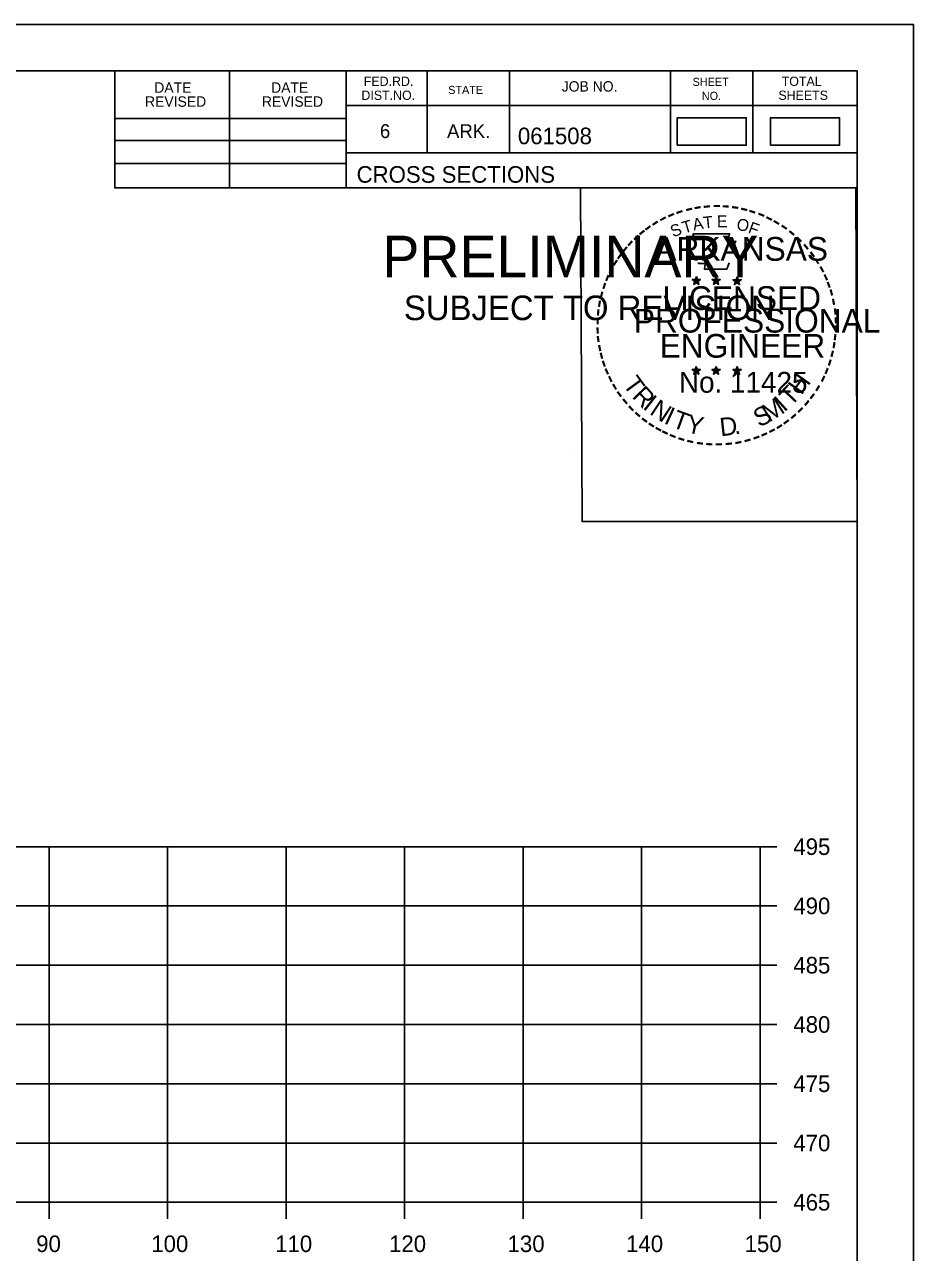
# Model space of a CAD drawing. Extents: x 1371057 to 1372761, y 380005 to 390517.
# Drawn here: x 1371648.8 to 1371723.8, y 382034.9 to 382138.5 of the extents above; entities that cross this region are included whole.
import ezdxf

# ---------------------------------------------------------------- set-up
doc = ezdxf.new("R2010")
doc.units = 0
for name, color, linetype in [('R_Axis', 7, 'Continuous'), ('R_Axis Annot', 7, 'Continuous'), ('R_Border', 7, 'Continuous'), ('R_Border PE', 7, 'Continuous'), ('R_Border Prem', 7, 'Continuous'), ('R_Dimension', 7, 'Continuous'), ('R_Grid', 7, 'Continuous'), ('R_No Plot', 7, 'Continuous')]:
    doc.layers.add(name, color=color, linetype=linetype)

msp = doc.modelspace()

# ---------------------------------------------------------------- linework, layer by layer
at = {"layer": 'R_Axis'}
for p, q in [((1371710.87, 382039.1), (1371710.87, 382069.1)), ((1371712.27, 382069.1), (1371710.87, 382069.1)), ((1371712.27, 382064.1), (1371710.87, 382064.1)), ((1371712.27, 382059.1), (1371710.87, 382059.1)), ((1371712.27, 382054.1), (1371710.87, 382054.1)), ((1371712.27, 382049.1), (1371710.87, 382049.1)), ((1371712.27, 382044.1), (1371710.87, 382044.1)), ((1371410.87, 382039.1), (1371710.87, 382039.1)), ((1371650.87, 382037.7), (1371650.87, 382039.1)), ((1371660.87, 382037.7), (1371660.87, 382039.1)), ((1371670.87, 382037.7), (1371670.87, 382039.1)), ((1371680.87, 382037.7), (1371680.87, 382039.1)), ((1371690.87, 382037.7), (1371690.87, 382039.1)), ((1371700.87, 382037.7), (1371700.87, 382039.1)), ((1371710.87, 382037.7), (1371710.87, 382039.1)), ((1371712.27, 382039.1), (1371710.87, 382039.1))]:
    msp.add_line(p, q, dxfattribs=at)
at = {"layer": 'R_Border'}
for p, q in [((1371402.87, 382134.56), (1371719.05, 382134.56)), ((1371656.41, 382124.68), (1371656.41, 382134.56)), ((1371666.09, 382124.68), (1371666.09, 382134.56)), ((1371675.95, 382134.56), (1371675.95, 382124.68)), ((1371682.79, 382134.56), (1371682.79, 382127.62)), ((1371689.73, 382134.56), (1371689.73, 382127.62)), ((1371703.31, 382134.56), (1371703.31, 382127.62)), ((1371710.25, 382134.56), (1371710.25, 382127.62)), ((1371719.05, 381929.1), (1371719.05, 382134.56)), ((1371719.05, 382131.62), (1371675.95, 382131.62)), ((1371719.05, 382131.64), (1371719.05, 382131.64)), ((1371656.41, 382130.54), (1371675.95, 382130.54)), ((1371656.41, 382128.68), (1371675.95, 382128.68)), ((1371719.05, 382127.62), (1371675.95, 382127.62)), ((1371678.91, 382127.62), (1371719.05, 382127.62)), ((1371656.41, 382126.74), (1371675.95, 382126.74)), ((1371719.05, 382124.68), (1371656.41, 382124.68))]:
    msp.add_line(p, q, dxfattribs=at)
at = {"layer": 'R_Border PE'}
for p, q in [((1371705.49, 382117.19), (1371705.45, 382116.94)), ((1371705.49, 382116.83), (1371705.49, 382117.19)), ((1371705.49, 382117.19), (1371705.54, 382116.94)), ((1371707.16, 382117.19), (1371707.12, 382116.94)), ((1371707.16, 382116.83), (1371707.16, 382117.19)), ((1371707.16, 382117.19), (1371707.21, 382116.94)), ((1371708.92, 382117.18), (1371708.88, 382116.93)), ((1371708.92, 382116.81), (1371708.92, 382117.18)), ((1371708.92, 382117.18), (1371708.97, 382116.93)), ((1371705.14, 382116.94), (1371705.49, 382116.83)), ((1371705.14, 382116.94), (1371705.39, 382116.89)), ((1371705.14, 382116.94), (1371705.37, 382116.81)), ((1371705.27, 382116.53), (1371705.49, 382116.83)), ((1371705.27, 382116.53), (1371705.4, 382116.77)), ((1371705.27, 382116.53), (1371705.48, 382116.75)), ((1371705.7, 382116.53), (1371705.48, 382116.74)), ((1371705.83, 382116.94), (1371705.49, 382116.83)), ((1371705.7, 382116.53), (1371705.49, 382116.83)), ((1371705.83, 382116.94), (1371705.55, 382116.89)), ((1371705.7, 382116.53), (1371705.56, 382116.82)), ((1371705.83, 382116.94), (1371705.63, 382116.83)), ((1371706.81, 382116.94), (1371707.16, 382116.83)), ((1371706.81, 382116.94), (1371707.06, 382116.89)), ((1371706.81, 382116.94), (1371707.04, 382116.81)), ((1371706.94, 382116.53), (1371707.16, 382116.83)), ((1371706.94, 382116.53), (1371707.07, 382116.77)), ((1371706.94, 382116.53), (1371707.15, 382116.75)), ((1371707.37, 382116.53), (1371707.15, 382116.74)), ((1371707.5, 382116.94), (1371707.16, 382116.83)), ((1371707.37, 382116.53), (1371707.16, 382116.83)), ((1371707.5, 382116.94), (1371707.22, 382116.89)), ((1371707.37, 382116.53), (1371707.23, 382116.82)), ((1371707.5, 382116.94), (1371707.3, 382116.83)), ((1371708.57, 382116.92), (1371708.92, 382116.81)), ((1371708.57, 382116.92), (1371708.82, 382116.88)), ((1371708.57, 382116.92), (1371708.81, 382116.8)), ((1371708.7, 382116.52), (1371708.92, 382116.81)), ((1371708.7, 382116.52), (1371708.83, 382116.76)), ((1371708.7, 382116.52), (1371708.92, 382116.73)), ((1371709.27, 382116.92), (1371708.92, 382116.81)), ((1371709.13, 382116.52), (1371708.92, 382116.81)), ((1371709.13, 382116.52), (1371708.92, 382116.73)), ((1371709.27, 382116.92), (1371708.98, 382116.88)), ((1371709.13, 382116.52), (1371709, 382116.81)), ((1371709.27, 382116.92), (1371709.06, 382116.82)), ((1371705.13, 382109.36), (1371705.48, 382109.25)), ((1371705.13, 382109.36), (1371705.39, 382109.32)), ((1371705.13, 382109.36), (1371705.37, 382109.24)), ((1371705.27, 382108.96), (1371705.48, 382109.25)), ((1371705.27, 382108.96), (1371705.39, 382109.2)), ((1371705.27, 382108.96), (1371705.48, 382109.17)), ((1371705.48, 382109.62), (1371705.44, 382109.37)), ((1371705.48, 382109.25), (1371705.48, 382109.62)), ((1371705.48, 382109.62), (1371705.53, 382109.37)), ((1371705.83, 382109.36), (1371705.48, 382109.25)), ((1371705.7, 382108.96), (1371705.48, 382109.25)), ((1371705.7, 382108.96), (1371705.48, 382109.17)), ((1371705.83, 382109.36), (1371705.54, 382109.31)), ((1371705.7, 382108.96), (1371705.56, 382109.25)), ((1371705.83, 382109.36), (1371705.63, 382109.26)), ((1371706.8, 382109.36), (1371707.15, 382109.25)), ((1371706.8, 382109.36), (1371707.06, 382109.32)), ((1371706.8, 382109.36), (1371707.04, 382109.24)), ((1371706.94, 382108.96), (1371707.15, 382109.25)), ((1371706.94, 382108.96), (1371707.06, 382109.2)), ((1371706.94, 382108.96), (1371707.15, 382109.17)), ((1371707.15, 382109.62), (1371707.11, 382109.37)), ((1371707.15, 382109.25), (1371707.15, 382109.62)), ((1371707.15, 382109.62), (1371707.2, 382109.37)), ((1371707.5, 382109.36), (1371707.15, 382109.25)), ((1371707.36, 382108.96), (1371707.15, 382109.25)), ((1371707.36, 382108.96), (1371707.15, 382109.17)), ((1371707.5, 382109.36), (1371707.21, 382109.31)), ((1371707.36, 382108.96), (1371707.23, 382109.25)), ((1371707.5, 382109.36), (1371707.29, 382109.26)), ((1371708.57, 382109.35), (1371708.92, 382109.24)), ((1371708.57, 382109.35), (1371708.82, 382109.31)), ((1371708.57, 382109.35), (1371708.81, 382109.23)), ((1371708.7, 382108.95), (1371708.92, 382109.24)), ((1371708.7, 382108.95), (1371708.83, 382109.19)), ((1371708.7, 382108.95), (1371708.92, 382109.16)), ((1371708.92, 382109.61), (1371708.88, 382109.36)), ((1371708.92, 382109.24), (1371708.92, 382109.61)), ((1371708.92, 382109.61), (1371708.97, 382109.36)), ((1371709.27, 382109.35), (1371708.92, 382109.24)), ((1371709.13, 382108.95), (1371708.92, 382109.24)), ((1371709.13, 382108.95), (1371708.92, 382109.16)), ((1371709.27, 382109.35), (1371708.98, 382109.3)), ((1371709.13, 382108.95), (1371708.99, 382109.24)), ((1371709.27, 382109.35), (1371709.06, 382109.25))]:
    msp.add_line(p, q, dxfattribs=at)
for points in [[(1371705.18, 382120.81), (1371705.45, 382119.99)], [(1371708.69, 382119.89), (1371708.83, 382120.18), (1371708.15, 382120.15), (1371708.29, 382120.81), (1371705.18, 382120.81)], [(1371705.67, 382118.39), (1371705.67, 382118.3), (1371706.23, 382118.29), (1371706.18, 382117.81), (1371708.05, 382117.81), (1371708.25, 382118.35)], [(1371705.49, 382117.19), (1371705.7, 382116.53), (1371705.14, 382116.94), (1371705.83, 382116.94), (1371705.27, 382116.53), (1371705.49, 382117.19)], [(1371707.16, 382117.19), (1371707.37, 382116.53), (1371706.81, 382116.94), (1371707.5, 382116.94), (1371706.94, 382116.53), (1371707.16, 382117.19)], [(1371708.92, 382117.18), (1371709.13, 382116.52), (1371708.57, 382116.92), (1371709.27, 382116.92), (1371708.7, 382116.52), (1371708.92, 382117.18)], [(1371705.48, 382109.62), (1371705.7, 382108.96), (1371705.13, 382109.36), (1371705.83, 382109.36), (1371705.27, 382108.96), (1371705.48, 382109.62)], [(1371707.15, 382109.62), (1371707.36, 382108.96), (1371706.8, 382109.36), (1371707.5, 382109.36), (1371706.94, 382108.96), (1371707.15, 382109.62)], [(1371708.92, 382109.61), (1371709.13, 382108.95), (1371708.57, 382109.35), (1371709.27, 382109.35), (1371708.7, 382108.95), (1371708.92, 382109.61)]]:
    msp.add_lwpolyline(points, dxfattribs=at)
for centre, radius in [((1371705.49, 382116.82), 0.172), ((1371705.49, 382116.82), 0.145), ((1371705.49, 382116.82), 0.116), ((1371705.49, 382116.82), 0.0991), ((1371705.49, 382116.82), 0.0747), ((1371705.49, 382116.82), 0.0495), ((1371705.49, 382116.82), 0.0296), ((1371707.16, 382116.82), 0.172), ((1371707.16, 382116.82), 0.145), ((1371707.16, 382116.82), 0.116), ((1371707.16, 382116.82), 0.0991), ((1371707.16, 382116.82), 0.0747), ((1371707.16, 382116.82), 0.0495), ((1371707.16, 382116.82), 0.0296), ((1371708.92, 382116.81), 0.172), ((1371708.92, 382116.81), 0.145), ((1371708.92, 382116.81), 0.116), ((1371708.92, 382116.81), 0.0991), ((1371708.92, 382116.81), 0.0747), ((1371708.92, 382116.81), 0.0495), ((1371708.92, 382116.81), 0.0296), ((1371705.48, 382109.25), 0.172), ((1371705.48, 382109.25), 0.145), ((1371705.48, 382109.25), 0.116), ((1371705.48, 382109.25), 0.0991), ((1371705.48, 382109.25), 0.0747), ((1371705.48, 382109.25), 0.0495), ((1371705.48, 382109.25), 0.0296), ((1371707.15, 382109.25), 0.172), ((1371707.15, 382109.25), 0.145), ((1371707.15, 382109.25), 0.116), ((1371707.15, 382109.25), 0.0991), ((1371707.15, 382109.25), 0.0747), ((1371707.15, 382109.25), 0.0495), ((1371707.15, 382109.25), 0.0296), ((1371708.92, 382109.24), 0.172), ((1371708.92, 382109.24), 0.145), ((1371708.92, 382109.24), 0.116), ((1371708.92, 382109.24), 0.0991), ((1371708.92, 382109.24), 0.0747), ((1371708.92, 382109.24), 0.0495), ((1371708.92, 382109.24), 0.0296)]:
    msp.add_circle(centre, radius, dxfattribs=at)
at = {"layer": 'R_Dimension'}
for points in [[(1371703.87, 382128.28), (1371709.7, 382128.28), (1371709.7, 382130.59), (1371703.87, 382130.59)], [(1371711.74, 382128.28), (1371717.57, 382128.28), (1371717.57, 382130.59), (1371711.74, 382130.59)]]:
    msp.add_lwpolyline(points, close=True, dxfattribs=at)
at = {"layer": 'R_Grid'}
for p, q in [((1371410.87, 382069.1), (1371710.87, 382069.1)), ((1371650.87, 382039.1), (1371650.87, 382069.1)), ((1371660.87, 382039.1), (1371660.87, 382069.1)), ((1371670.87, 382039.1), (1371670.87, 382069.1)), ((1371680.87, 382039.1), (1371680.87, 382069.1)), ((1371690.87, 382039.1), (1371690.87, 382069.1)), ((1371700.87, 382039.1), (1371700.87, 382069.1)), ((1371710.87, 382039.1), (1371710.87, 382069.1)), ((1371410.87, 382064.1), (1371710.87, 382064.1)), ((1371410.87, 382059.1), (1371710.87, 382059.1)), ((1371410.87, 382054.1), (1371710.87, 382054.1)), ((1371410.87, 382049.1), (1371710.87, 382049.1)), ((1371410.87, 382044.1), (1371710.87, 382044.1)), ((1371410.87, 382039.1), (1371710.87, 382039.1))]:
    msp.add_line(p, q, dxfattribs=at)
at = {"layer": 'R_No Plot'}
for p, q in [((1371390.47, 382138.46), (1371723.8, 382138.46)), ((1371695.09, 382102.23), (1371695.09, 382102.23))]:
    msp.add_line(p, q, dxfattribs=at)
for points in [[(1371390.46, 382138.46), (1371723.8, 382138.46), (1371723.8, 381925.12), (1371390.46, 381925.12)], [(1371636.79, 382134.56), (1371656.41, 382134.56), (1371656.41, 382124.68), (1371672.52, 382124.68), (1371695.72, 382124.68), (1371695.84, 382096.52), (1371719.05, 382096.52), (1371719.05, 381929.1), (1371402.87, 381929.1), (1371402.87, 382134.56)], [(1371695.72, 382124.68), (1371718.93, 382124.68), (1371719.05, 382096.52), (1371695.84, 382096.52)]]:
    msp.add_lwpolyline(points, close=True, dxfattribs=at)

# ---------------------------------------------------------------- texts
at = {"layer": 'R_Axis Annot'}
for s, p in [('495', (1371713.67, 382068.4)), ('490', (1371713.67, 382063.4)), ('485', (1371713.67, 382058.4)), ('480', (1371713.67, 382053.4)), ('475', (1371713.67, 382048.4)), ('470', (1371713.67, 382043.4)), ('465', (1371713.67, 382038.4)), ('90', (1371649.79, 382034.9)), ('100', (1371659.5, 382034.9)), ('110', (1371669.95, 382034.9)), ('120', (1371679.56, 382034.9)), ('130', (1371689.56, 382034.9)), ('140', (1371699.56, 382034.9)), ('150', (1371709.56, 382034.9))]:
    msp.add_text(s, height=1.4, dxfattribs=at).set_placement(p)
at = {"layer": 'R_Border'}
for s, height, p in [('FED.RD.', 0.782, (1371677.43, 382133.28)), ('JOB NO.', 0.879, (1371694.13, 382132.8)), ('SHEET', 0.684, (1371705.17, 382133.28)), ('TOTAL', 0.782, (1371712.69, 382133.28)), ('DATE', 0.879, (1371659.75, 382132.7)), ('DATE', 0.879, (1371669.61, 382132.7)), ('DIST.NO.', 0.782, (1371677.23, 382132.1)), ('STATE', 0.684, (1371684.55, 382132.6)), ('NO.', 0.684, (1371705.95, 382132.1)), ('SHEETS', 0.782, (1371712.41, 382132.1)), ('REVISED', 0.879, (1371658.97, 382131.52)), ('REVISED', 0.879, (1371668.83, 382131.52)), ('6', 1.17, (1371678.79, 382128.88)), ('ARK.', 1.172, (1371684.45, 382128.88)), ('061508', 1.4, (1371690.43, 382128.36)), ('CROSS SECTIONS', 1.4, (1371676.82, 382125.11))]:
    msp.add_text(s, height=height, rotation=360, dxfattribs=at).set_placement(p)
at = {"layer": 'R_Border PE'}
for s, height, rotation, p in [('-', 1.6, 28.7918, (1371702.66, 382121.36)), ('-', 1.6, 24.3072, (1371703.29, 382121.67)), ('-', 1.6, 19.1761, (1371703.93, 382121.94)), ('-', 1.6, 13.6301, (1371704.68, 382122.18)), ('-', 1.6, 10.2193, (1371705.35, 382122.34)), ('T', 1, 6.0228, (1371706.12, 382121.24)), ('-', 1.6, 5.8968, (1371706.08, 382122.45)), ('-', 1.6, 0.1862, (1371706.86, 382122.53)), ('E', 1, 0.8323, (1371707.23, 382121.35)), ('-', 1.6, 357.743, (1371707.58, 382122.51)), ('-', 1.6, 352.1617, (1371708.32, 382122.46)), ('-', 1.6, 347.2049, (1371709.04, 382122.34)), ('-', 1.6, 342.3362, (1371709.68, 382122.19)), ('-', 1.6, 337.8551, (1371710.41, 382121.97)), ('-', 1.6, 334.1211, (1371711.04, 382121.69)), ('-', 1.6, 36.2317, (1371701.48, 382120.59)), ('-', 1.6, 34.0636, (1371702.06, 382120.99)), ('S', 1, 21.594, (1371703.53, 382120.49)), ('T', 1, 16.4036, (1371704.45, 382120.82)), ('A', 1, 11.2132, (1371705.27, 382121.07)), ('O', 1, 350.4515, (1371708.83, 382121.14)), ('F', 1, 340.0707, (1371709.79, 382120.91)), ('-', 1.6, 329.6409, (1371711.62, 382121.41)), ('-', 1.6, 325.8627, (1371712.26, 382121.05)), ('-', 1.6, 48.423, (1371700.13, 382119.32)), ('-', 1.6, 42.9622, (1371700.58, 382119.8)), ('-', 1.6, 38.9507, (1371701.01, 382120.21)), ('ARKANSAS', 2, 360, (1371702.03, 382118.53)), ('-', 1.6, 320.5297, (1371712.87, 382120.62)), ('-', 1.6, 315.5786, (1371713.47, 382120.14)), ('-', 1.6, 54.2325, (1371699.31, 382118.26)), ('-', 1.6, 50.6142, (1371699.72, 382118.83)), ('-', 1.6, 309.8797, (1371714.04, 382119.59)), ('-', 1.6, 306.6522, (1371714.57, 382118.98)), ('-', 1.6, 58.0706, (1371698.99, 382117.74)), ('-', 1.4, 303.6753, (1371715.05, 382118.42)), ('-', 1.6, 67.7743, (1371698.41, 382116.51)), ('-', 1.6, 62.8713, (1371698.67, 382117.12)), ('-', 1.6, 299.6684, (1371715.37, 382117.81)), ('-', 1.6, 294.6628, (1371715.7, 382117.2)), ('-', 1.6, 72.3945, (1371698.2, 382115.88)), ('LICENSED', 2, 360, (1371702.63, 382114.38)), ('DWB', 0.01, 360, (1371705.47, 382116.82)), ('DWB', 0.01, 360, (1371707.14, 382116.82)), ('DWB', 0.01, 360, (1371708.91, 382116.81)), ('-', 1.6, 290.5728, (1371715.95, 382116.62)), ('-', 1.6, 285.1233, (1371716.19, 382116.04)), ('-', 1.6, 81.2013, (1371697.87, 382114.46)), ('-', 1.6, 75.461, (1371698, 382115.17)), ('-', 1.6, 280.5493, (1371716.39, 382115.3)), ('-', 1.6, 85.1863, (1371697.79, 382113.76)), ('PROFESSIONAL', 2, 360, (1371700.21, 382112.47)), ('-', 1.6, 276.5962, (1371716.55, 382114.53)), ('-', 1.6, 94.1959, (1371697.8, 382112.34)), ('-', 1.6, 89.0622, (1371697.77, 382113.06)), ('-', 1.6, 274.3301, (1371716.61, 382113.81)), ('-', 1.6, 269.9407, (1371716.64, 382113.18)), ('-', 1.6, 98.9479, (1371697.87, 382111.67)), ('ENGINEER', 2, 360, (1371702.39, 382110.35)), ('-', 1.6, 263.5172, (1371716.62, 382112.51)), ('-', 1.6, 101.7149, (1371698.01, 382110.94)), ('-', 1.6, 255.7626, (1371716.44, 382111.18)), ('-', 1.6, 260.9953, (1371716.55, 382111.86)), ('-', 1.6, 105.4578, (1371698.17, 382110.34)), ('-', 1.6, 109.0874, (1371698.38, 382109.71)), ('-', 1.6, 252.8681, (1371716.26, 382110.46)), ('-', 1.6, 114.0643, (1371698.64, 382109.12)), ('-', 1.6, 115.7289, (1371698.94, 382108.5)), ('T', 1.54, 306.0406, (1371699.24, 382108.09)), ('No. 11425', 1.757, 360, (1371704.02, 382107.4)), ('DWB', 0.01, 360, (1371705.47, 382109.25)), ('DWB', 0.01, 360, (1371707.14, 382109.25)), ('DWB', 0.01, 360, (1371708.91, 382109.24)), ('H', 1.54, 54.6088, (1371714.36, 382107.13)), ('-', 1.6, 244.6197, (1371715.78, 382109.16)), ('-', 1.6, 247.8887, (1371716.04, 382109.79)), ('-', 1.6, 120.4471, (1371699.3, 382107.91)), ('R', 1.54, 314.005, (1371700, 382107.04)), ('T', 1.54, 46.6444, (1371713.47, 382106.18)), ('-', 1.6, 239.0712, (1371715.38, 382108.4)), ('-', 1.6, 125.8934, (1371699.7, 382107.35)), ('-', 1.6, 130.7181, (1371700.17, 382106.8)), ('I', 1.54, 321.9694, (1371700.9, 382106.11)), ('N', 1.54, 326.5002, (1371701.47, 382105.64)), ('M', 1.54, 32.6563, (1371711.63, 382104.86)), ('I', 1.54, 42.1136, (1371712.91, 382105.71)), ('-', 1.6, 231.2538, (1371714.55, 382107.19)), ('-', 1.6, 233.8452, (1371714.98, 382107.75)), ('-', 1.6, 134.2238, (1371700.68, 382106.25)), ('-', 1.6, 138.9338, (1371701.21, 382105.79)), ('I', 1.54, 335.3603, (1371702.68, 382104.85)), ('T', 1.54, 339.8912, (1371703.34, 382104.53)), ('S', 1.54, 26.9312, (1371710.79, 382104.45)), ('-', 1.6, 225.7653, (1371714.07, 382106.62)), ('-', 1.6, 144.6463, (1371701.76, 382105.38)), ('-', 1.6, 148.0898, (1371702.32, 382105.01)), ('Y', 1.54, 347.8556, (1371704.56, 382104.08)), ('D', 1.54, 6.3969, (1371707.54, 382103.72)), ('-', 1.6, 212.2491, (1371712.47, 382105.25)), ('-', 1.6, 215.7363, (1371713, 382105.64)), ('-', 1.6, 221.0851, (1371713.55, 382106.11)), ('-', 1.6, 151.5704, (1371702.9, 382104.69)), ('-', 1.6, 154.6002, (1371703.43, 382104.44)), ('-', 1.6, 158.5612, (1371704.05, 382104.19)), ('-', 1.6, 162.7983, (1371704.74, 382103.97)), ('.', 1.54, 13.7642, (1371708.74, 382103.85)), ('-', 1.6, 200.7184, (1371710.67, 382104.32)), ('-', 1.6, 204.2516, (1371711.29, 382104.59)), ('-', 1.6, 207.3568, (1371711.91, 382104.91)), ('-', 1.6, 167.5555, (1371705.45, 382103.81)), ('-', 1.6, 173.1155, (1371706.22, 382103.7)), ('-', 1.6, 176.5183, (1371706.97, 382103.65)), ('-', 1.6, 181.5918, (1371707.72, 382103.67)), ('-', 1.6, 185.8167, (1371708.52, 382103.74)), ('-', 1.6, 191.2858, (1371709.26, 382103.87)), ('-', 1.6, 195.4743, (1371709.99, 382104.07))]:
    msp.add_text(s, height=height, rotation=rotation, dxfattribs=at).set_placement(p)
at = {"layer": 'R_Border Prem'}
for s, height, p in [('PRELIMINARY', 3.5, (1371679, 382117.14)), ('DWB', 0.01, (1371679.75, 382118.99)), ('SUBJECT TO REVISION', 2.0751, (1371680.81, 382113.52))]:
    msp.add_text(s, height=height, rotation=360, dxfattribs=at).set_placement(p)

doc.saveas('drawing.dxf')
